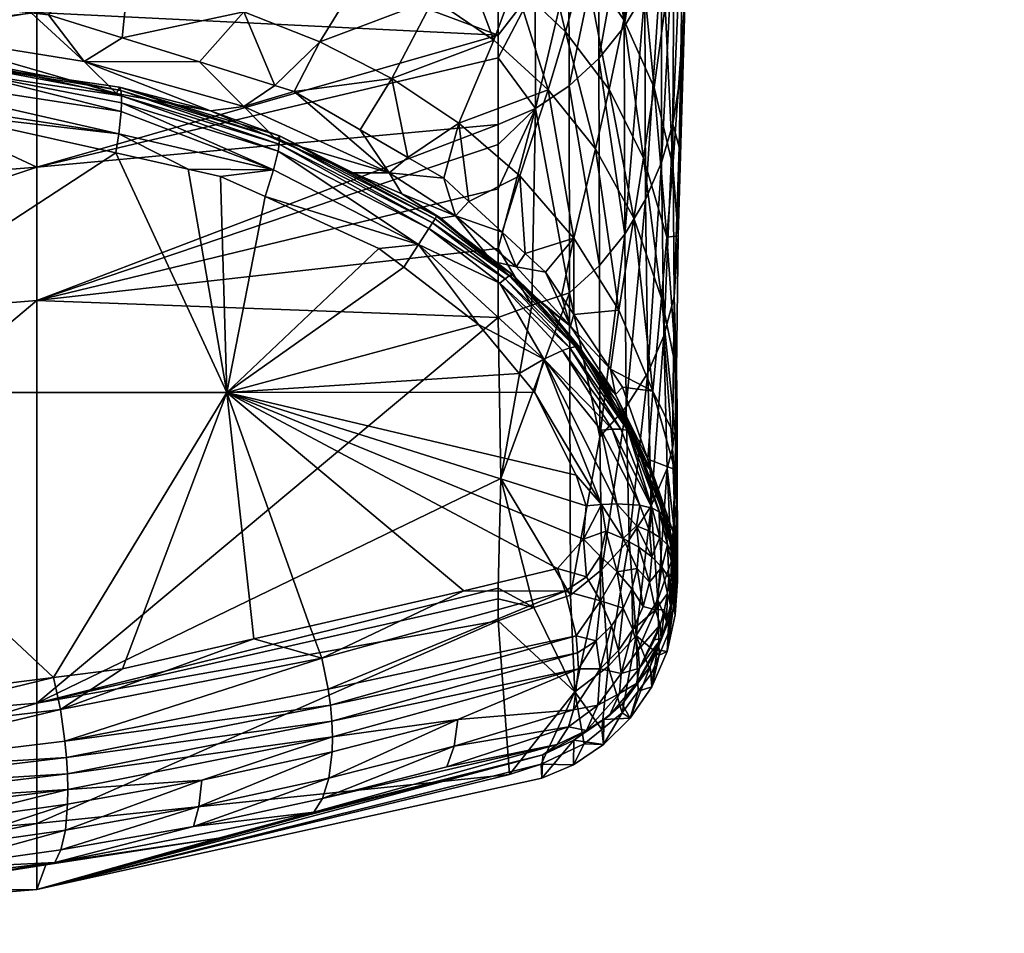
# Model space of a CAD drawing. Extents: x -0.0282 to 0.0282, y -0.0671 to -0.0016.
# Tile 616 of 656: x 0.0031 to 0.0098, y -0.0671 to -0.061. Entities that reach past the tile are written whole.
import ezdxf

# ---------------------------------------------------------------- set-up
doc = ezdxf.new("R2010")
doc.units = 0
doc.layers.add('mesh', color=7, linetype='CONTINUOUS')

msp = doc.modelspace()

# ---------------------------------------------------------------- meshes
at = {"layer": 'mesh'}
mesh = msp.add_polyface(dxfattribs=at)
corners = [(0.0067944, -0.0610407, 0.0722841), (0.0070876, -0.0614305, 0.0718804), (0.0069953, -0.0618299, 0.0748196), (0.0069218, -0.0605744, 0.0694365), (0.0071882, -0.0609592, 0.0689514), (0.0070544, -0.0600264, 0.0666023), (0.0072936, -0.060411, 0.0660351), (0.007188, -0.0593893, 0.0637859), (0.0073998, -0.05978, 0.063135), (0.0073179, -0.0586547, 0.0609925), (0.0072553, -0.0622978, 0.074498), (0.0073204, -0.0618915, 0.0714782), (0.0073917, -0.0614163, 0.0684682), (0.0071541, -0.0629178, 0.0805597), (0.0067567, -0.0580553, 0.0624709), (0.0070685, -0.0583222, 0.0617315), (0.0069159, -0.0590681, 0.0644388), (0.0067593, -0.059709, 0.0671714), (0.0074411, -0.062837, 0.0741777), (0.0070264, -0.0587532, 0.047947), (0.0068178, -0.0594001, 0.0485341), (0.0070261, -0.0592686, 0.0486342), (0.0068177, -0.0588664, 0.0478261), (0.0070263, -0.0581223, 0.0473577), (0.0070182, -0.06122, 0.0550081), (0.0071887, -0.0610065, 0.0549943), (0.0071965, -0.0602395, 0.0518259), (0.0071935, -0.062405, 0.0612426), (0.0070224, -0.0626176, 0.0612516), (0.0070203, -0.0604362, 0.0517948), (0.0068167, -0.0606049, 0.0517696), (0.0068183, -0.0614064, 0.0550186), (0.0068176, -0.0601414, 0.0501142), (0.007024, -0.0599862, 0.0501731), (0.0073618, -0.0589418, 0.0488845), (0.0072041, -0.0598044, 0.0502437), (0.0073433, -0.0600205, 0.0518623), (0.0073296, -0.0607735, 0.0549777), (0.0073329, -0.0621714, 0.0612313), (0.009397, -0.0585537, 0.1922896), (-0.0003592, -0.0596168, 0.1978406), (0.0094512, -0.059177, 0.1978406), (-0.0003592, -0.0596361, 0.2158284), (0.009399, -0.0585778, 0.2214444), (0.0094529, -0.0591962, 0.2158284), (0.0072087, -0.0591148, 0.0487517), (0.0073635, -0.0578996, 0.0477007)]
mesh.append_faces([[corners[k] for k in face] for face in [(0, 1, 2, 2), (3, 1, 0, 0), (3, 4, 1, 1), (5, 4, 3, 3), (5, 6, 4, 4), (7, 6, 5, 5), (7, 8, 6, 6), (9, 8, 7, 7), (1, 10, 2, 2), (1, 11, 10, 10), (4, 11, 1, 1), (4, 12, 11, 11), (6, 12, 4, 4), (10, 13, 2, 2), (14, 15, 16, 16), (17, 5, 3, 3), (16, 5, 17, 17), (16, 7, 5, 5), (15, 7, 16, 16), (15, 9, 7, 7), (18, 10, 11, 11), (19, 20, 21, 21), (19, 22, 20, 20), (23, 22, 19, 19), (24, 25, 26, 26), (24, 27, 25, 25), (28, 27, 24, 24), (29, 30, 31, 31), (21, 32, 33, 33), (20, 32, 21, 21), (24, 31, 28, 28), (24, 29, 31, 31), (26, 29, 24, 24), (34, 35, 36, 36), (37, 27, 38, 38), (37, 25, 27, 27), (36, 25, 37, 37), (36, 26, 25, 25), (35, 26, 36, 36), (35, 29, 26, 26), (33, 29, 35, 35), (33, 30, 29, 29), (32, 30, 33, 33), (39, 40, 41, 41), (42, 43, 44, 44), (19, 21, 45, 45), (45, 33, 35, 35), (21, 33, 45, 45), (34, 45, 35, 35), (46, 45, 34, 34)]])
mesh = msp.add_polyface(dxfattribs=at)
corners = [(0.0094529, -0.0591962, 0.2158284), (0.0146958, -0.0585766, 0.2158275), (0.0158621, -0.0585758, 0.2138122), (0.0142382, -0.0585768, 0.2166183), (0.013704, -0.0585772, 0.2175414), (0.009485, -0.0595534, 0.2068341), (0.0158374, -0.0585672, 0.200135), (0.0146903, -0.0585647, 0.1978413), (0.0162594, -0.0585682, 0.2009787), (0.0167997, -0.0585702, 0.203442), (0.0171969, -0.0585717, 0.2052525), (0.0094512, -0.059177, 0.1978406), (0.012035, -0.0585591, 0.1944239), (0.0114209, -0.0585578, 0.1937106), (0.0143709, -0.0585616, 0.2166992), (0.0133419, -0.0585619, 0.2180967), (0.0169954, -0.0585596, 0.2103104), (0.0170635, -0.0585743, 0.2095959), (0.0168688, -0.0585745, 0.2102792), (0.016982, -0.0585561, 0.2034031), (0.0165566, -0.0585547, 0.2017106), (0.0159699, -0.0585533, 0.200073), (0.0073998, -0.05978, 0.063135), (0.0075988, -0.0582404, 0.0574035), (0.0076829, -0.0587519, 0.0565786), (0.007682, -0.0593442, 0.0557583), (0.007542, -0.0602457, 0.0624867), (0.0076013, -0.0607881, 0.0618423), (0.0076239, -0.0585316, 0.0496901), (0.0075721, -0.0585534, 0.0491839), (0.0076182, -0.0587372, 0.0503136), (0.012089, -0.0585775, 0.2193198), (0.0115509, -0.0585776, 0.2199123), (0.009399, -0.0585778, 0.2214444), (0.0159213, -0.0585758, 0.2136045), (0.017148, -0.0585726, 0.2068429), (0.009397, -0.0585537, 0.1922896), (0.0142921, -0.0585638, 0.1970451), (0.0173285, -0.0585579, 0.2068466), (0.0094753, -0.0585625, 0.2216171), (0.0080036, -0.0585779, 0.222438), (0.0075926, -0.0599297, 0.0549326), (0.0077458, -0.0578697, 0.0536675), (0.0076037, -0.0592707, 0.0519938), (0.0076043, -0.059235, 0.0518349), (0.0075687, -0.061339, 0.0612173), (0.0075606, -0.0618188, 0.063357), (0.0075466, -0.0595344, 0.0519467), (0.0075275, -0.0602673, 0.0549381)]
mesh.append_faces([[corners[k] for k in face] for face in [(0, 1, 2, 2), (0, 3, 1, 1), (0, 4, 3, 3), (5, 6, 7, 7), (5, 8, 6, 6), (9, 8, 5, 5), (5, 10, 9, 9), (11, 12, 13, 13), (2, 5, 0, 0), (7, 11, 5, 5), (4, 14, 3, 3), (4, 15, 14, 14), (14, 1, 3, 3), (14, 2, 1, 1), (16, 17, 18, 18), (19, 9, 10, 10), (20, 8, 9, 9), (21, 6, 8, 8), (22, 23, 24, 24), (25, 26, 24, 24), (27, 26, 25, 25), (28, 29, 30, 30), (31, 4, 0, 0), (0, 32, 31, 31), (0, 33, 32, 32), (18, 5, 34, 34), (18, 35, 5, 5), (17, 35, 18, 18), (5, 35, 10, 10), (11, 13, 36, 36), (37, 12, 11, 11), (2, 34, 5, 5), (7, 37, 11, 11), (10, 35, 38, 38), (39, 33, 40, 40), (31, 15, 4, 4), (34, 2, 14, 14), (16, 18, 34, 34), (38, 35, 17, 17), (39, 32, 33, 33), (39, 31, 32, 32), (41, 25, 42, 42), (42, 43, 41, 41), (42, 44, 43, 43), (27, 45, 46, 46), (25, 45, 27, 27), (25, 41, 45, 45), (30, 47, 44, 44), (47, 43, 44, 44), (48, 41, 43, 43)]])
mesh = msp.add_polyface(dxfattribs=at)
corners = [(0.007537, -0.0637792, 0.0770065), (0.0073838, -0.0634649, 0.0803993), (0.0074411, -0.062837, 0.0741777), (0.0072936, -0.060411, 0.0660351), (0.0074665, -0.060869, 0.0654701), (0.0073917, -0.0614163, 0.0684682), (0.0073998, -0.05978, 0.063135), (0.007542, -0.0602457, 0.0624867), (0.0073179, -0.0586547, 0.0609925), (0.0075988, -0.0582404, 0.0574035), (0.0075169, -0.0619483, 0.0679877), (0.0074773, -0.062426, 0.0710779), (0.0073204, -0.0618915, 0.0714782), (0.0072553, -0.0622978, 0.074498), (0.0074577, -0.0630925, 0.0675278), (0.0074797, -0.0639853, 0.0738664), (0.007515, -0.0638521, 0.0738698), (0.0075364, -0.0644738, 0.0802547), (0.0075099, -0.0646098, 0.0802589), (0.0073719, -0.0642377, 0.0738605), (0.0073485, -0.063342, 0.0675134), (0.0074409, -0.0619222, 0.0612182), (0.0073329, -0.0621714, 0.0612313), (0.007442, -0.0605257, 0.0549588), (0.0073296, -0.0607735, 0.0549777), (0.0074601, -0.059784, 0.0519029), (0.0073433, -0.0600205, 0.0518623), (0.0074835, -0.0587534, 0.0490296), (0.0073618, -0.0589418, 0.0488845), (0.0075261, -0.0628274, 0.0675444), (0.0075185, -0.061662, 0.0612037), (0.0075275, -0.0602673, 0.0549381), (0.0075466, -0.0595344, 0.0519467), (0.0075721, -0.0585534, 0.0491839), (0.0075209, -0.0644164, 0.0866408), (0.0075135, -0.0644557, 0.0895472), (0.0073674, -0.0639973, 0.089837), (0.0075045, -0.0644985, 0.0930536), (0.0073037, -0.0639212, 0.0991528), (0.0075049, -0.0645016, 0.092937), (0.0073758, -0.064582, 0.0997989), (0.0073609, -0.0644093, 0.0997551), (0.0074311, -0.0644525, 0.0996381), (0.0075424, -0.0633295, 0.0738753), (0.0075316, -0.0639934, 0.0802444), (0.0073488, -0.0639242, 0.0866408), (0.0074811, -0.064338, 0.0992362), (0.0074613, -0.0643064, 0.0993583), (0.007246, -0.0637468, 0.0992366), (0.0074252, -0.0642792, 0.0994804), (0.0073784, -0.0642549, 0.099603), (0.007214, -0.0637307, 0.0993571), (0.0074827, -0.0645003, 0.099515), (0.0075152, -0.064566, 0.0992622)]
mesh.append_faces([[corners[k] for k in face] for face in [(0, 1, 2, 2), (3, 4, 5, 5), (6, 4, 3, 3), (6, 7, 4, 4), (8, 9, 6, 6), (10, 5, 4, 4), (11, 5, 10, 10), (11, 12, 5, 5), (2, 12, 11, 11), (1, 13, 2, 2), (14, 15, 16, 16), (17, 15, 18, 18), (17, 16, 15, 15), (14, 19, 15, 15), (14, 20, 19, 19), (21, 20, 14, 14), (21, 22, 20, 20), (23, 22, 21, 21), (23, 24, 22, 22), (25, 24, 23, 23), (25, 26, 24, 24), (27, 26, 25, 25), (27, 28, 26, 26), (29, 14, 16, 16), (30, 14, 29, 29), (30, 21, 14, 14), (31, 21, 30, 30), (31, 23, 21, 21), (32, 23, 31, 31), (32, 25, 23, 23), (33, 27, 25, 25), (34, 35, 36, 36), (36, 37, 38, 38), (36, 39, 37, 37), (35, 39, 36, 36), (40, 41, 42, 42), (43, 2, 11, 11), (44, 1, 0, 0), (44, 45, 1, 1), (34, 45, 44, 44), (37, 46, 38, 38), (36, 45, 34, 34), (46, 47, 38, 38), (48, 47, 49, 49), (50, 51, 49, 49), (41, 50, 42, 42), (52, 49, 47, 47), (42, 49, 52, 52), (50, 49, 42, 42), (47, 46, 53, 53)]])
mesh = msp.add_polyface(dxfattribs=at)
corners = [(0.0073998, -0.05978, 0.063135), (0.0076829, -0.0587519, 0.0565786), (0.007542, -0.0602457, 0.0624867), (0.0076013, -0.0607881, 0.0618423), (0.0074665, -0.060869, 0.0654701), (0.0075169, -0.0619483, 0.0679877), (0.0075606, -0.0618188, 0.063357), (0.0075185, -0.061662, 0.0612037), (0.0075261, -0.0628274, 0.0675444), (0.0075477, -0.0641983, 0.080245), (0.007537, -0.0637792, 0.0770065), (0.0075461, -0.063578, 0.0738774), (0.0075373, -0.0637159, 0.0738735), (0.0075491, -0.0643361, 0.08025), (0.007515, -0.0638521, 0.0738698), (0.0075364, -0.0644738, 0.0802547), (0.0076182, -0.0587372, 0.0503136), (0.0075721, -0.0585534, 0.0491839), (0.0075466, -0.0595344, 0.0519467), (0.0075275, -0.0602673, 0.0549381), (0.0076037, -0.0592707, 0.0519938), (0.0075409, -0.0646451, 0.0866408), (0.0075209, -0.0644164, 0.0866408), (0.0074601, -0.059784, 0.0519029), (0.0075398, -0.0647298, 0.0930556), (0.0075049, -0.0645016, 0.092937), (0.0075135, -0.0644557, 0.0895472), (0.0075045, -0.0644985, 0.0930536), (0.0075219, -0.0646722, 0.0994074), (0.007515, -0.0645511, 0.0993896), (0.0075314, -0.0647323, 0.0992822), (0.0075534, -0.0624181, 0.0675297), (0.0074773, -0.062426, 0.0710779), (0.0075424, -0.0633295, 0.0738753), (0.0074411, -0.062837, 0.0741777), (0.0075316, -0.0639934, 0.0802444), (0.0075687, -0.061339, 0.0612173), (0.0075498, -0.0647469, 0.0866408), (0.0075099, -0.0646098, 0.0802589), (0.0075278, -0.064886, 0.0866408), (0.0075926, -0.0599297, 0.0549326), (0.0074983, -0.0650731, 0.0866408), (0.0075333, -0.0649739, 0.0930573), (0.0075152, -0.064566, 0.0992622), (0.0075136, -0.0648574, 0.0993004), (0.0074811, -0.064338, 0.0992362), (0.0075172, -0.0647915, 0.0994266)]
mesh.append_faces([[corners[k] for k in face] for face in [(0, 1, 2, 2), (3, 4, 2, 2), (5, 4, 3, 3), (6, 7, 8, 8), (9, 10, 11, 11), (12, 11, 8, 8), (12, 9, 11, 11), (13, 14, 15, 15), (16, 17, 18, 18), (19, 20, 18, 18), (9, 21, 22, 22), (9, 13, 21, 21), (12, 13, 9, 9), (12, 14, 13, 13), (8, 14, 12, 12), (17, 23, 18, 18), (24, 25, 26, 26), (24, 27, 25, 25), (21, 26, 22, 22), (21, 24, 26, 26), (28, 29, 30, 30), (31, 3, 6, 6), (31, 5, 3, 3), (31, 32, 5, 5), (33, 32, 31, 31), (10, 34, 33, 33), (22, 35, 9, 9), (6, 8, 31, 31), (36, 7, 6, 6), (11, 10, 33, 33), (9, 35, 10, 10), (8, 33, 31, 31), (8, 11, 33, 33), (37, 38, 39, 39), (37, 15, 38, 38), (37, 13, 15, 15), (21, 13, 37, 37), (7, 40, 19, 19), (7, 36, 40, 40), (38, 41, 39, 39), (42, 30, 43, 43), (42, 44, 30, 30), (45, 27, 24, 24), (37, 24, 21, 21), (42, 37, 39, 39), (42, 24, 37, 37), (43, 24, 42, 42), (29, 43, 30, 30), (28, 30, 44, 44), (46, 28, 44, 44)]])
mesh = msp.add_polyface(dxfattribs=at)
corners = [(0.0026544, -0.060011, 0.0776647), (0.0026207, -0.0608501, 0.086641), (0.0020084, -0.0607827, 0.0866409), (0.0012291, -0.0599518, 0.0781247), (0.0012136, -0.0606952, 0.0866408), (0.0010429, -0.0609483, 0.0933172), (-0.000359, -0.0609134, 0.0934268), (-0.000359, -0.0609062, 0.0930317), (-0.000359, -0.0610221, 0.0994277), (0.0016772, -0.0610944, 0.0993294), (0.0018646, -0.061101, 0.0993203), (0.0020746, -0.0611403, 0.099299), (0.0023588, -0.061051, 0.0929924), (0.0027051, -0.0612581, 0.0992348), (0.0037664, -0.0614564, 0.0991269), (0.0007725, -0.0606467, 0.0866408), (0.0031895, -0.0609127, 0.086641), (-0.0003592, -0.0622415, 0.0530123), (0.0014408, -0.0611203, 0.0493157), (-0.0003592, -0.0611904, 0.0492934), (-0.0003592, -0.0602565, 0.0475283), (0.0014408, -0.0601884, 0.0475597), (0.0032288, -0.0605042, 0.0484935), (0.0032288, -0.0619535, 0.0530717), (-0.0003592, -0.0631459, 0.0567426), (0.0032288, -0.0609102, 0.0493824), (0.0016947, -0.0611149, 0.0995616), (0.0027487, -0.0613152, 0.0996839), (0.0017068, -0.0611977, 0.0997809), (0.0027366, -0.0612318, 0.0994652), (0.0017107, -0.061258, 0.0998823), (-0.000359, -0.0611314, 0.0998745), (0.0037978, -0.0615796, 0.0996724), (0.0012856, -0.0634746, 0.1013696), (0.0011618, -0.0615109, 0.1001354), (0.0017091, -0.0615402, 0.1001031), (-0.000359, -0.0614293, 0.1002251), (0.002538, -0.0615846, 0.1000541), (-0.000359, -0.0606245, 0.0866408), (-0.000359, -0.0610503, 0.0996544), (0.0017138, -0.0614096, 0.1000584), (-0.000359, -0.0612599, 0.1000672), (0.0037827, -0.0617291, 0.0998485)]
mesh.append_faces([[corners[k] for k in face] for face in [(0, 1, 2, 2), (3, 2, 4, 4), (5, 6, 7, 7), (5, 8, 6, 6), (9, 8, 5, 5), (5, 10, 9, 9), (5, 11, 10, 10), (12, 11, 5, 5), (12, 13, 11, 11), (14, 13, 12, 12), (15, 5, 7, 7), (4, 5, 15, 15), (2, 5, 4, 4), (2, 12, 5, 5), (1, 12, 2, 2), (16, 12, 1, 1), (17, 18, 19, 19), (18, 20, 19, 19), (18, 21, 20, 20), (22, 21, 18, 18), (23, 17, 24, 24), (23, 18, 17, 17), (25, 18, 23, 23), (25, 22, 18, 18), (26, 11, 13, 13), (26, 10, 11, 11), (9, 10, 26, 26), (26, 8, 9, 9), (27, 28, 29, 29), (30, 28, 27, 27), (30, 31, 28, 28), (29, 26, 13, 13), (28, 26, 29, 29), (27, 32, 30, 30), (33, 34, 35, 35), (33, 36, 34, 34), (35, 37, 33, 33), (3, 15, 38, 38), (15, 7, 38, 38), (26, 39, 8, 8), (34, 40, 35, 35), (36, 40, 34, 34), (40, 41, 30, 30), (36, 41, 40, 40), (41, 31, 30, 30), (28, 39, 26, 26), (31, 39, 28, 28), (40, 37, 35, 35), (40, 42, 37, 37), (30, 42, 40, 40)]])
mesh = msp.add_polyface(dxfattribs=at)
corners = [(0.0026544, -0.060011, 0.0776647), (0.003898, -0.0601491, 0.0770777), (0.0026207, -0.0608501, 0.086641), (0.0046251, -0.0609053, 0.0815316), (0.0048327, -0.0614025, 0.0866404), (0.0043253, -0.0612439, 0.0866406), (0.0031895, -0.0609127, 0.086641), (0.0033068, -0.0609256, 0.086641), (0.0038041, -0.061081, 0.0866408), (0.0049742, -0.0604053, 0.0764408), (0.0037664, -0.0614564, 0.0991269), (0.0023588, -0.061051, 0.0929924), (0.0035477, -0.0612424, 0.0925246), (0.0046254, -0.0615449, 0.0919836), (0.0032288, -0.0609102, 0.0493824), (0.0049929, -0.0605616, 0.0494931), (0.0049929, -0.0601599, 0.0486235), (0.0032288, -0.0628527, 0.0567806), (0.006341, -0.0616655, 0.0550296), (0.0032288, -0.0619535, 0.0530717), (0.006341, -0.0610644, 0.052613), (0.0032288, -0.0605042, 0.0484935), (0.0027051, -0.0612581, 0.0992348), (0.0037869, -0.0614143, 0.0992401), (0.0048636, -0.0617996, 0.0993562), (0.0037947, -0.0614365, 0.0993528), (0.0048664, -0.0617654, 0.0992448), (0.0037993, -0.0614718, 0.099464), (0.0027366, -0.0612318, 0.0994652), (0.0027487, -0.0613152, 0.0996839), (0.0048642, -0.0617435, 0.0991319), (0.0038003, -0.0615198, 0.0995713), (0.0037978, -0.0615796, 0.0996724), (0.0048558, -0.061846, 0.0994638), (0.0012856, -0.0634746, 0.1013696), (0.002538, -0.0615846, 0.1000541), (0.0037611, -0.0618579, 0.0999215), (0.004509, -0.0634746, 0.1006964), (0.004468, -0.0620159, 0.0998449), (0.0047687, -0.0621527, 0.0998235), (0.00425, -0.0619672, 0.0998685), (0.0044004, -0.0615749, 0.0990624), (0.0048437, -0.0617668, 0.0990299), (0.0048254, -0.0619714, 0.0996588), (0.0037827, -0.0617291, 0.0998485), (0.0017107, -0.061258, 0.0998823)]
mesh.append_faces([[corners[k] for k in face] for face in [(0, 1, 2, 2), (3, 4, 5, 5), (1, 6, 2, 2), (1, 7, 6, 6), (8, 7, 1, 1), (3, 1, 9, 9), (3, 8, 1, 1), (5, 8, 3, 3), (10, 11, 12, 12), (6, 12, 11, 11), (7, 12, 6, 6), (13, 5, 4, 4), (12, 5, 13, 13), (12, 8, 5, 5), (7, 8, 12, 12), (14, 15, 16, 16), (17, 18, 19, 19), (20, 14, 19, 19), (20, 15, 14, 14), (16, 21, 14, 14), (22, 10, 23, 23), (24, 25, 26, 26), (27, 25, 24, 24), (27, 28, 25, 25), (29, 28, 27, 27), (26, 23, 30, 30), (25, 23, 26, 26), (25, 22, 23, 23), (28, 22, 25, 25), (29, 31, 32, 32), (27, 31, 29, 29), (27, 33, 31, 31), (24, 33, 27, 27), (34, 35, 36, 36), (37, 38, 39, 39), (37, 40, 38, 38), (41, 12, 13, 13), (10, 12, 41, 41), (42, 41, 13, 13), (43, 38, 40, 40), (41, 23, 10, 10), (41, 30, 23, 23), (43, 39, 38, 38), (44, 36, 35, 35), (44, 40, 36, 36), (44, 43, 40, 40), (32, 43, 44, 44), (43, 31, 33, 33), (32, 31, 43, 43), (45, 32, 44, 44)]])
mesh = msp.add_polyface(dxfattribs=at)
corners = [(0.005622, -0.0613561, 0.0812063), (0.0054104, -0.0617023, 0.0866406), (0.0049643, -0.0614436, 0.0866404), (0.0060737, -0.0616561, 0.0810438), (0.0059729, -0.0620286, 0.0866407), (0.0057308, -0.0618882, 0.0866407), (0.0046251, -0.0609053, 0.0815316), (0.0049742, -0.0604053, 0.0764408), (0.005457, -0.06059, 0.0761164), (0.0056353, -0.0602265, 0.0735018), (0.0060651, -0.0604462, 0.0730954), (0.0067944, -0.0610407, 0.0722841), (0.0069953, -0.0618299, 0.0748196), (0.0066765, -0.0614317, 0.0751424), (0.0051376, -0.0611077, 0.0813691), (0.0048327, -0.0614025, 0.0866404), (0.0059032, -0.060819, 0.0757911), (0.0064857, -0.0620131, 0.0808819), (0.0068501, -0.0624331, 0.0807206), (0.0063109, -0.0610975, 0.0754663), (0.0064523, -0.0607155, 0.0726892), (0.0062356, -0.0599928, 0.070411), (0.0066032, -0.0602551, 0.0699232), (0.0069218, -0.0605744, 0.0694365), (0.0065907, -0.0615581, 0.0550255), (0.006341, -0.0616655, 0.0550296), (0.006341, -0.0618, 0.0555701), (0.0068183, -0.0614064, 0.0550186), (0.0068167, -0.0606049, 0.0517696), (0.0068209, -0.0628017, 0.061258), (0.006341, -0.0612166, 0.0532247), (0.0065886, -0.0607398, 0.0517509), (0.006341, -0.0610644, 0.052613), (0.006341, -0.0608017, 0.0517501), (0.0064666, -0.0603148, 0.0500511), (0.006341, -0.0602866, 0.0500582), (0.006341, -0.0621008, 0.05688), (0.0068176, -0.0601414, 0.0501142), (0.0065883, -0.0602656, 0.0500685), (0.0046254, -0.0615449, 0.0919836), (0.0056041, -0.0619914, 0.0914015), (0.0048437, -0.0617668, 0.0990299), (0.0032288, -0.0619535, 0.0530717), (0.0049929, -0.0605616, 0.0494931), (0.0044004, -0.0615749, 0.0990624), (0.0048642, -0.0617435, 0.0991319)]
mesh.append_faces([[corners[k] for k in face] for face in [(0, 1, 2, 2), (3, 4, 5, 5), (6, 7, 8, 8), (9, 8, 7, 7), (9, 10, 8, 8), (11, 12, 13, 13), (6, 14, 15, 15), (8, 14, 6, 6), (8, 16, 14, 14), (10, 16, 8, 8), (13, 17, 3, 3), (12, 18, 13, 13), (14, 2, 15, 15), (14, 0, 2, 2), (16, 0, 14, 14), (16, 19, 0, 0), (10, 19, 16, 16), (10, 20, 19, 19), (21, 20, 10, 10), (21, 22, 20, 20), (0, 5, 1, 1), (0, 3, 5, 5), (19, 3, 0, 0), (19, 13, 3, 3), (20, 13, 19, 19), (20, 11, 13, 13), (22, 11, 20, 20), (22, 23, 11, 11), (24, 25, 26, 26), (24, 27, 28, 28), (24, 29, 27, 27), (24, 30, 25, 25), (24, 31, 30, 30), (28, 31, 24, 24), (31, 32, 30, 30), (31, 33, 32, 32), (34, 33, 31, 31), (34, 35, 33, 33), (26, 36, 24, 24), (37, 31, 28, 28), (38, 34, 31, 31), (39, 15, 2, 2), (40, 2, 1, 1), (40, 39, 2, 2), (41, 39, 40, 40), (42, 30, 32, 32), (42, 25, 30, 30), (33, 43, 32, 32), (33, 35, 43, 43), (44, 41, 45, 45)]])
mesh = msp.add_polyface(dxfattribs=at)
corners = [(0.0073838, -0.0634649, 0.0803993), (0.007179, -0.0634386, 0.0866407), (0.0070973, -0.0633166, 0.0866407), (0.0071541, -0.0629178, 0.0805597), (0.0068506, -0.0629481, 0.0866408), (0.0068501, -0.0624331, 0.0807206), (0.0069953, -0.0618299, 0.0748196), (0.0072553, -0.0622978, 0.074498), (0.0070255, -0.0637735, 0.0674932), (0.0071935, -0.062405, 0.0612426), (0.0070224, -0.0626176, 0.0612516), (0.007203, -0.0635704, 0.0675016), (0.007039, -0.064668, 0.0738536), (0.0068209, -0.0628017, 0.061258), (0.0068183, -0.0614064, 0.0550186), (0.0073485, -0.063342, 0.0675134), (0.0072223, -0.0644667, 0.0738561), (0.0073329, -0.0621714, 0.0612313), (0.0073674, -0.0639973, 0.089837), (0.0073037, -0.0639212, 0.0991528), (0.0072425, -0.0637773, 0.099124), (0.0071322, -0.0634862, 0.0901601), (0.0068852, -0.0631902, 0.0990286), (0.0066742, -0.0629062, 0.0989902), (0.0070525, -0.0634154, 0.099059), (0.0071367, -0.0635289, 0.0990743), (0.0067673, -0.0628236, 0.0866408), (0.0068271, -0.0630274, 0.0904784), (0.0068888, -0.0631672, 0.0991378), (0.007246, -0.0637468, 0.0992366), (0.0071077, -0.0637209, 0.0995897), (0.0067748, -0.0631899, 0.0994831), (0.0071677, -0.0637219, 0.0994758), (0.0068241, -0.0631731, 0.0993714), (0.007214, -0.0637307, 0.0993571), (0.0068623, -0.0631656, 0.0992553), (0.0073488, -0.0639242, 0.0866408), (0.0074613, -0.0643064, 0.0993583), (0.0074252, -0.0642792, 0.0994804), (0.0073784, -0.0642549, 0.099603), (0.0072954, -0.0642337, 0.0997492), (0.0070353, -0.063728, 0.099696), (0.007037, -0.06423, 0.1000012), (0.0066473, -0.0632498, 0.0996837), (0.0071403, -0.0642248, 0.0999221)]
mesh.append_faces([[corners[k] for k in face] for face in [(0, 1, 2, 2), (3, 4, 5, 5), (6, 3, 5, 5), (0, 3, 7, 7), (2, 3, 0, 0), (2, 4, 3, 3), (8, 9, 10, 10), (8, 11, 9, 9), (12, 11, 8, 8), (10, 13, 8, 8), (10, 14, 13, 13), (15, 11, 16, 16), (17, 11, 15, 15), (17, 9, 11, 11), (18, 19, 20, 20), (21, 22, 23, 23), (21, 24, 22, 22), (18, 24, 21, 21), (18, 25, 24, 24), (20, 25, 18, 18), (26, 4, 27, 27), (27, 21, 23, 23), (27, 2, 21, 21), (4, 2, 27, 27), (2, 1, 21, 21), (28, 22, 24, 24), (19, 29, 20, 20), (25, 28, 24, 24), (30, 31, 32, 32), (33, 32, 31, 31), (34, 32, 33, 33), (29, 25, 20, 20), (29, 28, 25, 25), (34, 28, 29, 29), (34, 35, 28, 28), (33, 35, 34, 34), (23, 22, 28, 28), (0, 36, 1, 1), (21, 36, 18, 18), (21, 1, 36, 36), (19, 37, 29, 29), (38, 34, 29, 29), (39, 30, 32, 32), (40, 41, 30, 30), (42, 43, 44, 44), (30, 43, 31, 31), (41, 43, 30, 30), (41, 44, 43, 43), (40, 44, 41, 41), (34, 39, 32, 32)]])
mesh = msp.add_polyface(dxfattribs=at)
corners = [(-0.0003592, -0.0671212, 0.0867322), (0.0014954, -0.0668734, 0.1012157), (0.0021375, -0.0668385, 0.1011595), (-0.0002649, -0.066969, 0.10137), (0.0032289, -0.0668251, 0.0867142), (0.0032289, -0.0663812, 0.0792028), (-0.0003592, -0.0666793, 0.079222), (0.0032288, -0.0655696, 0.0717031), (-0.0003592, -0.0658692, 0.0717149), (0.0032288, -0.0628527, 0.0567806), (-0.0003592, -0.0631459, 0.0567426), (0.0032288, -0.0619535, 0.0530717), (0.0024987, -0.066556, 0.1016829), (0.0015601, -0.0666517, 0.1018384), (0.0025103, -0.0663812, 0.1018404), (0.0015447, -0.0667809, 0.1016491), (-0.0003461, -0.0669379, 0.1015703), (0.0006024, -0.0668394, 0.1017422), (0.0015236, -0.0668606, 0.1014473), (-0.000346, -0.0668598, 0.1017741), (0.0034282, -0.0659354, 0.1017724), (0.0015638, -0.0661613, 0.1021499), (0.0015584, -0.0660503, 0.1021745), (0.003435, -0.0660446, 0.101735), (0.0015673, -0.0662711, 0.1021121), (0.0034377, -0.0661504, 0.101685), (0.0015687, -0.0663773, 0.1020611), (0.001568, -0.0664775, 0.1019976), (0.0024758, -0.0666866, 0.1014959), (-0.0003459, -0.0661302, 0.1023037), (0.0015429, -0.0658333, 0.102186), (-0.0003458, -0.0662415, 0.1022791), (-0.0003458, -0.0663516, 0.1022411), (0.0033502, -0.0666429, 0.1010882), (-0.000346, -0.0659123, 0.1023148), (-0.0003458, -0.0664579, 0.1021898), (0.0006142, -0.0665373, 0.1020931), (0.0006102, -0.066711, 0.1019329), (-0.0020073, -0.0634746, 0.1013692), (-0.000359, -0.0614293, 0.1002251), (0.0012856, -0.0634746, 0.1013696), (-0.0003481, -0.0656923, 0.1022505), (0.0013687, -0.0656441, 0.1021727), (-0.0003458, -0.0667317, 0.1019652), (-0.0003458, -0.0665581, 0.1021258), (0.0033404, -0.0653968, 0.1017508)]
mesh.append_faces([[corners[k] for k in face] for face in [(0, 1, 2, 2), (0, 3, 1, 1), (4, 0, 2, 2), (5, 6, 0, 0), (7, 8, 6, 6), (9, 10, 8, 8), (11, 10, 9, 9), (12, 13, 14, 14), (15, 13, 12, 12), (16, 17, 18, 18), (16, 19, 17, 17), (20, 21, 22, 22), (23, 24, 21, 21), (25, 26, 24, 24), (14, 27, 26, 26), (13, 27, 14, 14), (12, 28, 15, 15), (22, 29, 30, 30), (21, 29, 22, 22), (21, 31, 29, 29), (24, 31, 21, 21), (24, 32, 31, 31), (26, 32, 24, 24), (16, 1, 3, 3), (18, 1, 16, 16), (18, 2, 1, 1), (33, 2, 18, 18), (29, 34, 30, 30), (26, 35, 32, 32), (26, 36, 35, 35), (27, 36, 26, 26), (27, 37, 36, 36), (13, 37, 27, 27), (13, 17, 37, 37), (15, 17, 13, 13), (15, 18, 17, 17), (28, 18, 15, 15), (28, 33, 18, 18), (38, 39, 40, 40), (41, 38, 40, 40), (34, 41, 42, 42), (43, 17, 19, 19), (37, 17, 43, 43), (36, 44, 35, 35), (37, 44, 36, 36), (37, 43, 44, 44), (30, 34, 42, 42), (40, 45, 42, 42), (41, 40, 42, 42)]])
mesh = msp.add_polyface(dxfattribs=at)
corners = [(0.006523, -0.0625364, 0.0866408), (0.0068501, -0.0624331, 0.0807206), (0.0066591, -0.062662, 0.0866408), (0.0064857, -0.0620131, 0.0808819), (0.0063666, -0.062392, 0.0866408), (0.0061419, -0.0621846, 0.0866408), (0.0060737, -0.0616561, 0.0810438), (0.0059729, -0.0620286, 0.0866407), (0.0066765, -0.0614317, 0.0751424), (0.0065674, -0.0628849, 0.0612692), (0.0068209, -0.0628017, 0.061258), (0.0065907, -0.0615581, 0.0550255), (0.006341, -0.0625021, 0.0586274), (0.006341, -0.0621008, 0.05688), (0.0056041, -0.0619914, 0.0914015), (0.0053626, -0.0619915, 0.0989918), (0.0048437, -0.0617668, 0.0990299), (0.0056892, -0.0621329, 0.0989679), (0.0060512, -0.062282, 0.0910996), (0.0057308, -0.0618882, 0.0866407), (0.0054104, -0.0617023, 0.0866406), (0.0064624, -0.0626256, 0.0907917), (0.006297, -0.0625879, 0.0989753), (0.0059539, -0.0622984, 0.0989618), (0.0032288, -0.0628527, 0.0567806), (0.006341, -0.0618, 0.0555701), (0.006341, -0.0616655, 0.0550296), (0.0059235, -0.0622851, 0.0990754), (0.0064321, -0.0626766, 0.0990864), (0.0064141, -0.0626862, 0.0992018), (0.0048642, -0.0617435, 0.0991319), (0.005897, -0.0623292, 0.0993022), (0.005914, -0.0623015, 0.0991895), (0.0048664, -0.0617654, 0.0992448), (0.0048636, -0.0617996, 0.0993562), (0.0058726, -0.0623681, 0.0994111), (0.0048558, -0.061846, 0.0994638), (0.0063868, -0.0627062, 0.0993159), (0.0058038, -0.062476, 0.0996082), (0.005703, -0.0626292, 0.0997743), (0.0055362, -0.0625018, 0.0997689), (0.0047687, -0.0621527, 0.0998235), (0.0048254, -0.0619714, 0.0996588), (0.0063504, -0.0627364, 0.0994259)]
mesh.append_faces([[corners[k] for k in face] for face in [(0, 1, 2, 2), (0, 3, 1, 1), (4, 3, 0, 0), (4, 5, 3, 3), (6, 5, 7, 7), (6, 3, 5, 5), (8, 1, 3, 3), (9, 10, 11, 11), (11, 12, 9, 9), (11, 13, 12, 12), (14, 15, 16, 16), (14, 17, 15, 15), (18, 17, 14, 14), (14, 7, 18, 18), (14, 19, 7, 7), (20, 19, 14, 14), (21, 0, 2, 2), (21, 4, 0, 0), (18, 4, 21, 21), (18, 5, 4, 4), (7, 5, 18, 18), (22, 18, 21, 21), (23, 18, 22, 22), (23, 17, 18, 18), (24, 12, 13, 13), (24, 25, 26, 26), (13, 25, 24, 24), (27, 28, 29, 29), (22, 27, 23, 23), (22, 28, 27, 27), (27, 17, 23, 23), (27, 15, 17, 17), (30, 15, 27, 27), (30, 16, 15, 15), (31, 32, 29, 29), (31, 33, 32, 32), (34, 33, 31, 31), (32, 27, 29, 29), (32, 30, 27, 27), (33, 30, 32, 32), (34, 35, 36, 36), (31, 35, 34, 34), (31, 37, 35, 35), (29, 37, 31, 31), (38, 39, 40, 40), (41, 38, 40, 40), (42, 38, 41, 41), (38, 35, 43, 43), (38, 36, 35, 35), (42, 36, 38, 38)]])
mesh = msp.add_polyface(dxfattribs=at)
corners = [(0.0032289, -0.0668251, 0.0867142), (0.0044531, -0.0664796, 0.1005496), (0.0050112, -0.0663363, 0.1002904), (0.0032289, -0.0663812, 0.0792028), (0.0063409, -0.0650129, 0.0738657), (0.0032288, -0.0655696, 0.0717031), (0.006341, -0.0629675, 0.0612781), (0.0032288, -0.0628527, 0.0567806), (-0.0003592, -0.0671212, 0.0867322), (-0.0003592, -0.0666793, 0.079222), (-0.0003592, -0.0658692, 0.0717149), (0.0034377, -0.0661504, 0.101685), (0.0034363, -0.0662508, 0.1016229), (0.0025103, -0.0663812, 0.1018404), (0.003421, -0.0664264, 0.1014679), (0.003391, -0.0665588, 0.101284), (0.0024758, -0.0666866, 0.1014959), (0.0043222, -0.0662654, 0.1011947), (0.004341, -0.0660886, 0.1013466), (0.0052195, -0.0658974, 0.1010129), (0.0024987, -0.066556, 0.1016829), (0.0033502, -0.0666429, 0.1010882), (0.0050962, -0.0663037, 0.1005035), (0.0042855, -0.0664, 0.1010148), (0.0033879, -0.065611, 0.10181), (0.0038066, -0.0653375, 0.1016495), (0.0046915, -0.0651355, 0.1012813), (0.0051512, -0.0652644, 0.1011976), (0.0034178, -0.0658254, 0.1017971), (0.0015584, -0.0660503, 0.1021745), (0.0034282, -0.0659354, 0.1017724), (0.003435, -0.0660446, 0.101735), (0.0015638, -0.0661613, 0.1021499), (0.0015673, -0.0662711, 0.1021121), (0.0015687, -0.0663773, 0.1020611), (0.0052217, -0.0657969, 0.1010726), (0.0052179, -0.0656915, 0.1011211), (0.0052084, -0.0655833, 0.1011578), (0.0051937, -0.0654748, 0.1011824), (0.0033404, -0.0653968, 0.1017508), (0.0015429, -0.0658333, 0.102186), (0.0051976, -0.0660754, 0.1008647), (0.0012856, -0.0634746, 0.1013696), (0.0037611, -0.0618579, 0.0999215), (0.004509, -0.0634746, 0.1006964), (0.00425, -0.0619672, 0.0998685), (0.0066405, -0.0659181, 0.0995338), (0.0032894, -0.06666, 0.1008561), (0.0064163, -0.0660501, 0.0866408), (0.0021375, -0.0668385, 0.1011595), (0.0013687, -0.0656441, 0.1021727)]
mesh.append_faces([[corners[k] for k in face] for face in [(0, 1, 2, 2), (3, 4, 5, 5), (5, 6, 7, 7), (3, 8, 0, 0), (5, 9, 3, 3), (7, 10, 5, 5), (11, 12, 13, 13), (14, 15, 16, 16), (14, 17, 15, 15), (18, 17, 14, 14), (18, 19, 17, 17), (20, 13, 12, 12), (21, 22, 1, 1), (23, 22, 21, 21), (24, 25, 26, 26), (27, 24, 26, 26), (28, 24, 27, 27), (28, 29, 24, 24), (30, 29, 28, 28), (31, 32, 30, 30), (11, 33, 31, 31), (13, 34, 11, 11), (20, 14, 16, 16), (12, 14, 20, 20), (12, 18, 14, 14), (11, 18, 12, 12), (11, 35, 18, 18), (31, 35, 11, 11), (30, 36, 31, 31), (28, 37, 30, 30), (27, 38, 28, 28), (24, 39, 25, 25), (24, 40, 39, 39), (29, 40, 24, 24), (15, 21, 16, 16), (15, 23, 21, 21), (17, 23, 15, 15), (17, 41, 23, 23), (42, 43, 44, 44), (43, 45, 44, 44), (44, 39, 42, 42), (44, 25, 39, 39), (26, 25, 44, 44), (2, 46, 0, 0), (0, 47, 1, 1), (0, 48, 3, 3), (0, 49, 47, 47), (21, 1, 47, 47), (40, 50, 39, 39), (21, 47, 49, 49)]])
mesh = msp.add_polyface(dxfattribs=at)
corners = [(0.0068501, -0.0624331, 0.0807206), (0.0067673, -0.0628236, 0.0866408), (0.0066591, -0.062662, 0.0866408), (0.0068506, -0.0629481, 0.0866408), (0.0065814, -0.064924, 0.0738602), (0.0063408, -0.064865, 0.0720847), (0.0063409, -0.0650129, 0.0738657), (0.0063409, -0.0647937, 0.0716783), (0.0065674, -0.0628849, 0.0612692), (0.006341, -0.0625021, 0.0586274), (0.006341, -0.0629675, 0.0612781), (0.0068271, -0.0630274, 0.0904784), (0.0066742, -0.0629062, 0.0989902), (0.0064249, -0.0626958, 0.0989804), (0.006297, -0.0625879, 0.0989753), (0.0064624, -0.0626256, 0.0907917), (0.0032288, -0.0628527, 0.0567806), (0.0064321, -0.0626766, 0.0990864), (0.0068241, -0.0631731, 0.0993714), (0.0067748, -0.0631899, 0.0994831), (0.0063504, -0.0627364, 0.0994259), (0.0063868, -0.0627062, 0.0993159), (0.0068623, -0.0631656, 0.0992553), (0.0058726, -0.0623681, 0.0994111), (0.0064141, -0.0626862, 0.0992018), (0.0068888, -0.0631672, 0.0991378), (0.0062078, -0.0630148, 0.0997906), (0.0064816, -0.0633465, 0.0998472), (0.004509, -0.0634746, 0.1006964), (0.005703, -0.0626292, 0.0997743), (0.0055362, -0.0625018, 0.0997689), (0.0047687, -0.0621527, 0.0998235), (0.0050701, -0.0650491, 0.1011237), (0.0046915, -0.0651355, 0.1012813), (0.0061073, -0.0648124, 0.100692), (0.0068657, -0.0640314, 0.1000128), (0.0069328, -0.0642373, 0.1000744), (0.0063589, -0.0640529, 0.0675149), (0.0068209, -0.0628017, 0.061258), (0.0068279, -0.06484, 0.0738532), (0.0032288, -0.0655696, 0.0717031), (0.0066473, -0.0632498, 0.0996837), (0.0065847, -0.0634714, 0.0998686), (0.007037, -0.06423, 0.1000012), (0.0058038, -0.062476, 0.0996082), (0.0067412, -0.0646611, 0.1003472), (0.0067929, -0.0648139, 0.1003549), (0.0069356, -0.0647172, 0.1002582), (0.0069145, -0.0644639, 0.1001824)]
mesh.append_faces([[corners[k] for k in face] for face in [(0, 1, 2, 2), (0, 3, 1, 1), (4, 5, 6, 6), (4, 7, 5, 5), (8, 9, 10, 10), (11, 12, 13, 13), (14, 11, 13, 13), (11, 2, 1, 1), (11, 15, 2, 2), (14, 15, 11, 11), (16, 10, 9, 9), (13, 17, 14, 14), (13, 12, 17, 17), (18, 19, 20, 20), (18, 21, 22, 22), (20, 21, 18, 18), (20, 23, 21, 21), (24, 22, 21, 21), (17, 22, 24, 24), (17, 25, 22, 22), (12, 25, 17, 17), (26, 27, 28, 28), (28, 29, 26, 26), (28, 30, 29, 29), (31, 30, 28, 28), (28, 32, 33, 33), (28, 34, 32, 32), (35, 36, 28, 28), (37, 7, 4, 4), (37, 38, 8, 8), (37, 39, 38, 38), (4, 39, 37, 37), (8, 10, 37, 37), (40, 37, 10, 10), (7, 37, 40, 40), (41, 42, 27, 27), (43, 42, 41, 41), (43, 35, 42, 42), (27, 26, 41, 41), (44, 26, 29, 29), (44, 41, 26, 26), (20, 41, 44, 44), (20, 19, 41, 41), (45, 46, 34, 34), (47, 46, 45, 45), (28, 45, 34, 34), (28, 48, 45, 45), (28, 36, 48, 48), (28, 42, 35, 35), (27, 42, 28, 28)]])
mesh = msp.add_polyface(dxfattribs=at)
corners = [(0.007039, -0.064668, 0.0738536), (0.0072223, -0.0644667, 0.0738561), (0.007203, -0.0635704, 0.0675016), (0.0070813, -0.0653213, 0.0802707), (0.0072708, -0.0651123, 0.0802697), (0.0070255, -0.0637735, 0.0674932), (0.0068279, -0.06484, 0.0738532), (0.0068209, -0.0628017, 0.061258), (0.0073719, -0.0642377, 0.0738605), (0.0073485, -0.063342, 0.0675134), (0.0072764, -0.0646605, 0.0999565), (0.0072875, -0.0645173, 0.0999055), (0.0073615, -0.0647523, 0.0998504), (0.0071829, -0.064459, 0.099997), (0.007143, -0.0646837, 0.1000981), (0.0070666, -0.0644086, 0.1000711), (0.0070287, -0.0645769, 0.1001583), (0.0072416, -0.0647987, 0.100014), (0.0073187, -0.0649169, 0.0999085), (0.0072739, -0.0643719, 0.0998622), (0.0073609, -0.0644093, 0.0997551), (0.0073758, -0.064582, 0.0997989), (0.0071838, -0.0649287, 0.1000768), (0.0071516, -0.0652141, 0.1000392), (0.0071036, -0.0650471, 0.1001435), (0.006856, -0.0654923, 0.0802681), (0.0072954, -0.0642337, 0.0997492), (0.0071077, -0.0637209, 0.0995897), (0.0073784, -0.0642549, 0.099603), (0.0069328, -0.0642373, 0.1000744), (0.0068657, -0.0640314, 0.1000128), (0.007037, -0.06423, 0.1000012), (0.0072485, -0.0650723, 0.0999718), (0.0071403, -0.0642248, 0.0999221), (0.0069145, -0.0644639, 0.1001824), (0.0067412, -0.0646611, 0.1003472), (0.0069356, -0.0647172, 0.1002582), (0.0074011, -0.0649405, 0.0997573), (0.0070016, -0.0651497, 0.1002127), (0.0070295, -0.0648781, 0.1002171), (0.0072851, -0.0652091, 0.0998459), (0.0074326, -0.0650408, 0.0996259), (0.0068653, -0.0651147, 0.100321), (0.0067929, -0.0648139, 0.1003549)]
mesh.append_faces([[corners[k] for k in face] for face in [(0, 1, 2, 2), (3, 1, 0, 0), (3, 4, 1, 1), (5, 6, 0, 0), (5, 7, 6, 6), (8, 1, 4, 4), (9, 1, 8, 8), (10, 11, 12, 12), (10, 13, 11, 11), (14, 13, 10, 10), (14, 15, 13, 13), (16, 15, 14, 14), (10, 17, 14, 14), (10, 18, 17, 17), (12, 18, 10, 10), (19, 20, 21, 21), (19, 11, 13, 13), (21, 11, 19, 19), (21, 12, 11, 11), (22, 14, 17, 17), (22, 23, 24, 24), (0, 6, 25, 25), (26, 27, 28, 28), (29, 30, 31, 31), (17, 18, 32, 32), (13, 31, 33, 33), (15, 31, 13, 13), (34, 31, 15, 15), (29, 31, 34, 34), (33, 26, 19, 19), (20, 26, 28, 28), (35, 34, 36, 36), (16, 34, 15, 15), (12, 37, 18, 18), (19, 26, 20, 20), (19, 13, 33, 33), (24, 38, 39, 39), (37, 40, 32, 32), (37, 41, 40, 40), (42, 39, 38, 38), (42, 43, 39, 39), (22, 17, 32, 32), (39, 14, 22, 22), (39, 16, 14, 14), (36, 16, 39, 39), (36, 34, 16, 16), (36, 39, 43, 43), (22, 24, 39, 39), (32, 23, 22, 22), (18, 37, 32, 32)]])
mesh = msp.add_polyface(dxfattribs=at)
corners = [(0.0075099, -0.0646098, 0.0802589), (0.0074159, -0.0648718, 0.0802657), (0.0074983, -0.0650731, 0.0866408), (0.0074797, -0.0639853, 0.0738664), (0.0073719, -0.0642377, 0.0738605), (0.007426, -0.0652461, 0.0866408), (0.0072708, -0.0651123, 0.0802697), (0.0074795, -0.0652214, 0.0930587), (0.0074114, -0.0652093, 0.0993574), (0.0074917, -0.0650115, 0.0993229), (0.0073772, -0.0654583, 0.0930595), (0.007475, -0.0650223, 0.0994683), (0.0075015, -0.0649084, 0.0994469), (0.0074817, -0.0648302, 0.0995773), (0.007492, -0.0647216, 0.099555), (0.0074447, -0.0646509, 0.0996806), (0.0075172, -0.0647915, 0.0994266), (0.0074827, -0.0645003, 0.099515), (0.007515, -0.0645511, 0.0993896), (0.0075219, -0.0646722, 0.0994074), (0.0074311, -0.0644525, 0.0996381), (0.0073758, -0.064582, 0.0997989), (0.0073615, -0.0647523, 0.0998504), (0.0074618, -0.0649368, 0.099601), (0.0073751, -0.0653679, 0.0866408), (0.0075398, -0.0647298, 0.0930556), (0.0075152, -0.064566, 0.0992622), (0.0074811, -0.064338, 0.0992362), (0.0075136, -0.0648574, 0.0993004), (0.0073658, -0.0653214, 0.099377), (0.0075333, -0.0649739, 0.0930573), (0.0075278, -0.064886, 0.0866408), (0.0074613, -0.0643064, 0.0993583), (0.0074326, -0.0650408, 0.0996259), (0.0074011, -0.0649405, 0.0997573), (0.0074384, -0.0651327, 0.0994906), (0.007392, -0.0652389, 0.0995136), (0.0072922, -0.0653322, 0.0997064), (0.0073944, -0.0651418, 0.0996519), (0.0072851, -0.0652091, 0.0998459), (0.0072718, -0.0654364, 0.0995611)]
mesh.append_faces([[corners[k] for k in face] for face in [(0, 1, 2, 2), (3, 1, 0, 0), (3, 4, 1, 1), (1, 5, 2, 2), (1, 6, 5, 5), (4, 6, 1, 1), (7, 8, 9, 9), (10, 8, 7, 7), (7, 5, 10, 10), (7, 2, 5, 5), (11, 9, 8, 8), (11, 12, 9, 9), (13, 12, 11, 11), (14, 13, 15, 15), (14, 12, 13, 13), (16, 12, 14, 14), (16, 9, 12, 12), (17, 18, 19, 19), (14, 19, 16, 16), (14, 17, 19, 19), (15, 17, 14, 14), (15, 20, 17, 17), (21, 20, 15, 15), (15, 22, 21, 21), (11, 23, 13, 13), (6, 24, 5, 5), (25, 26, 27, 27), (7, 9, 28, 28), (10, 29, 8, 8), (30, 7, 28, 28), (30, 31, 7, 7), (10, 5, 24, 24), (31, 2, 7, 7), (32, 26, 18, 18), (23, 33, 34, 34), (23, 35, 33, 33), (28, 9, 16, 16), (17, 32, 18, 18), (15, 34, 22, 22), (13, 34, 15, 15), (13, 23, 34, 34), (11, 35, 23, 23), (8, 35, 11, 11), (8, 29, 35, 35), (36, 35, 29, 29), (37, 33, 38, 38), (37, 39, 33, 33), (35, 38, 33, 33), (35, 37, 38, 38), (40, 37, 35, 35)]])
mesh = msp.add_polyface(dxfattribs=at)
corners = [(0.0071766, -0.0656335, 0.0866408), (0.0072708, -0.0651123, 0.0802697), (0.0070813, -0.0653213, 0.0802707), (0.0070395, -0.0657456, 0.0866408), (0.0072847, -0.0654891, 0.0866408), (0.0072311, -0.0656711, 0.0930599), (0.0073772, -0.0654583, 0.0930595), (0.0070503, -0.0658486, 0.0930596), (0.006856, -0.0654923, 0.0802681), (0.007039, -0.064668, 0.0738536), (0.0069204, -0.065843, 0.0866408), (0.0066299, -0.0659797, 0.0866408), (0.0073751, -0.0653679, 0.0866408), (0.0068471, -0.0659842, 0.0930589), (0.0068496, -0.0658185, 0.0994981), (0.0071769, -0.0655763, 0.0994308), (0.0073658, -0.0653214, 0.099377), (0.0070516, -0.0656801, 0.099458), (0.0068826, -0.0653367, 0.1002358), (0.0070016, -0.0651497, 0.1002127), (0.0070285, -0.0653377, 0.1001091), (0.0068742, -0.06523, 0.1002768), (0.0068653, -0.0651147, 0.100321), (0.0070902, -0.0656522, 0.0995332), (0.0071573, -0.0655028, 0.0997631), (0.0069346, -0.0657533, 0.0996578), (0.0072718, -0.0654364, 0.0995611), (0.0074384, -0.0651327, 0.0994906), (0.007392, -0.0652389, 0.0995136), (0.0068484, -0.0656133, 0.1000368), (0.0070118, -0.065582, 0.0998997), (0.0068146, -0.0657291, 0.0999211), (0.0071695, -0.065369, 0.0999096), (0.0072922, -0.0653322, 0.0997064), (0.0071036, -0.0650471, 0.1001435), (0.0071516, -0.0652141, 0.1000392), (0.0072485, -0.0650723, 0.0999718), (0.0072851, -0.0652091, 0.0998459), (0.0067388, -0.0658477, 0.0997338)]
mesh.append_faces([[corners[k] for k in face] for face in [(0, 1, 2, 2), (2, 3, 0, 0), (0, 4, 1, 1), (4, 5, 6, 6), (0, 5, 4, 4), (0, 7, 5, 5), (3, 7, 0, 0), (2, 8, 3, 3), (9, 8, 2, 2), (8, 10, 3, 3), (8, 11, 10, 10), (1, 4, 12, 12), (13, 14, 7, 7), (5, 15, 16, 16), (5, 17, 15, 15), (7, 17, 5, 5), (14, 17, 7, 7), (5, 16, 6, 6), (4, 6, 12, 12), (7, 10, 13, 13), (3, 10, 7, 7), (18, 19, 20, 20), (18, 21, 19, 19), (21, 22, 19, 19), (14, 23, 17, 17), (23, 15, 17, 17), (24, 23, 25, 25), (24, 26, 23, 23), (27, 28, 26, 26), (25, 23, 14, 14), (26, 15, 23, 23), (26, 16, 15, 15), (28, 16, 26, 26), (29, 30, 31, 31), (18, 20, 29, 29), (20, 30, 29, 29), (32, 30, 20, 20), (32, 24, 30, 30), (33, 24, 32, 32), (34, 20, 19, 19), (35, 20, 34, 34), (35, 32, 20, 20), (36, 32, 35, 35), (36, 37, 32, 32), (32, 37, 33, 33), (26, 24, 33, 33), (25, 30, 24, 24), (25, 31, 30, 30), (38, 31, 25, 25)]])
mesh = msp.add_polyface(dxfattribs=at)
corners = [(0.0032288, -0.0655696, 0.0717031), (0.0063408, -0.064865, 0.0720847), (0.0063409, -0.0647937, 0.0716783), (0.0063409, -0.0650129, 0.0738657), (0.0050962, -0.0663037, 0.1005035), (0.0050112, -0.0663363, 0.1002904), (0.0044531, -0.0664796, 0.1005496), (0.0052217, -0.0657969, 0.1010726), (0.0052195, -0.0658974, 0.1010129), (0.004341, -0.0660886, 0.1013466), (0.0051547, -0.0662127, 0.1006897), (0.0060425, -0.0658589, 0.1004796), (0.0059938, -0.0659992, 0.10031), (0.0042855, -0.0664, 0.1010148), (0.0051976, -0.0660754, 0.1008647), (0.0060674, -0.0656795, 0.1006235), (0.0061073, -0.0648124, 0.100692), (0.0051512, -0.0652644, 0.1011976), (0.0050701, -0.0650491, 0.1011237), (0.0046915, -0.0651355, 0.1012813), (0.003435, -0.0660446, 0.101735), (0.0052179, -0.0656915, 0.1011211), (0.0034282, -0.0659354, 0.1017724), (0.0052084, -0.0655833, 0.1011578), (0.0034178, -0.0658254, 0.1017971), (0.0051937, -0.0654748, 0.1011824), (0.0043222, -0.0662654, 0.1011947), (0.0064163, -0.0660501, 0.0866408), (0.0066299, -0.0659797, 0.0866408), (0.006856, -0.0654923, 0.0802681), (0.0065814, -0.064924, 0.0738602), (0.0068279, -0.06484, 0.0738532), (0.0066344, -0.0660759, 0.0930578), (0.0068496, -0.0658185, 0.0994981), (0.0068471, -0.0659842, 0.0930589), (0.0066405, -0.0659181, 0.0995338), (0.0069204, -0.065843, 0.0866408), (0.0032289, -0.0668251, 0.0867142), (0.0032289, -0.0663812, 0.0792028), (0.0068484, -0.0656133, 0.1000368), (0.0068146, -0.0657291, 0.0999211), (0.0067388, -0.0658477, 0.0997338), (0.0067929, -0.0648139, 0.1003549), (0.0068826, -0.0653367, 0.1002358), (0.0068742, -0.06523, 0.1002768), (0.0068653, -0.0651147, 0.100321), (0.0069346, -0.0657533, 0.0996578)]
mesh.append_faces([[corners[k] for k in face] for face in [(0, 1, 2, 2), (0, 3, 1, 1), (4, 5, 6, 6), (7, 8, 9, 9), (10, 11, 12, 12), (13, 10, 4, 4), (14, 10, 13, 13), (14, 11, 10, 10), (15, 11, 14, 14), (16, 17, 18, 18), (17, 19, 18, 18), (20, 21, 7, 7), (22, 23, 21, 21), (24, 25, 23, 23), (8, 14, 26, 26), (8, 15, 14, 14), (7, 15, 8, 8), (27, 28, 29, 29), (30, 29, 31, 31), (3, 29, 30, 30), (3, 27, 29, 29), (32, 33, 34, 34), (35, 33, 32, 32), (34, 28, 32, 32), (34, 36, 28, 28), (32, 28, 37, 37), (37, 35, 32, 32), (38, 27, 3, 3), (28, 27, 37, 37), (11, 39, 40, 40), (12, 11, 40, 40), (41, 12, 40, 40), (41, 10, 12, 12), (41, 4, 10, 10), (35, 4, 41, 41), (35, 5, 4, 4), (16, 42, 17, 17), (21, 43, 7, 7), (21, 44, 43, 43), (23, 44, 21, 21), (23, 45, 44, 44), (25, 45, 23, 23), (42, 45, 25, 25), (15, 39, 11, 11), (15, 43, 39, 39), (17, 42, 25, 25), (7, 43, 15, 15), (35, 41, 46, 46), (46, 33, 35, 35)]])

doc.saveas('drawing.dxf')
